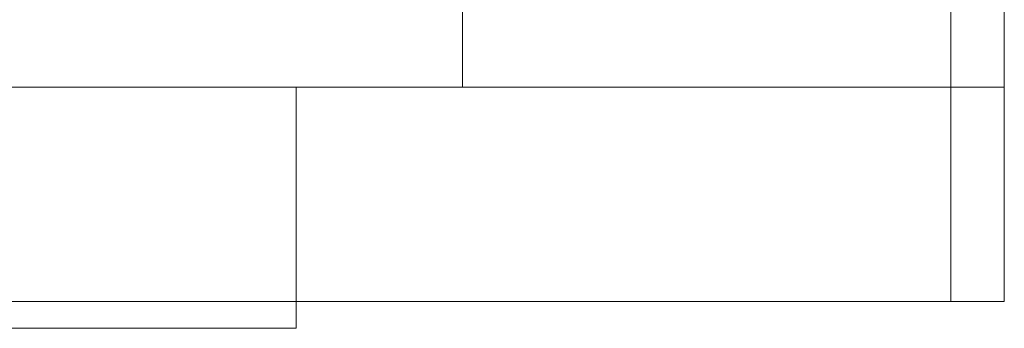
# Model space of a CAD drawing. Header units: millimetres. Extents: x -1970 to 61924, y -58230 to 6847.
# Tile 540 of 656: x 26351 to 26535, y -19450 to -19392. Entities that reach past the tile are written whole.
import ezdxf

# ---------------------------------------------------------------- set-up
doc = ezdxf.new("R2010")
doc.units = ezdxf.units.MM
doc.layers.add('superior_briquetadora', color=7, linetype='Continuous', lineweight=0)

msp = doc.modelspace()

# ---------------------------------------------------------------- linework, layer by layer
at = {"layer": 'superior_briquetadora'}
for p, q in [((26535.067, -18655), (26535.067, -19445)), ((26535.067, -19405), (26535.067, -19325)), ((26525.067, -19405), (26525.067, -19372)), ((26434.067, -19385), (26434.067, -19405)), ((26525.067, -19405), (25905.067, -19405)), ((26535.067, -19405), (25905.067, -19405)), ((26338.539, -19405), (26352.925, -19405)), ((26349.031, -19405), (26364.238, -19405)), ((26352.925, -19405), (26365.753, -19405)), ((26364.238, -19405), (26378.215, -19405)), ((26365.753, -19405), (26376.872, -19405)), ((26376.872, -19405), (26386.154, -19405)), ((26378.215, -19405), (26390.843, -19405)), ((26386.154, -19405), (26393.488, -19405)), ((26390.843, -19405), (26402.014, -19405)), ((26393.488, -19405), (26398.789, -19405)), ((26398.789, -19405), (26401.995, -19405)), ((26401.995, -19405), (26403.067, -19405)), ((26402.014, -19405), (26411.632, -19405)), ((26403.067, -19405), (26403.067, -19450)), ((26411.632, -19405), (26419.617, -19405)), ((26419.617, -19405), (26425.898, -19405)), ((26425.898, -19405), (26430.424, -19405)), ((26430.424, -19405), (26433.155, -19405)), ((26433.155, -19405), (26434.067, -19405)), ((26525.067, -19405), (26535.067, -19405)), ((26525.067, -19405), (26525.067, -19445)), ((26535.067, -19445), (26535.067, -19405)), ((26525.067, -19445), (25905.067, -19445)), ((26535.067, -19445), (25905.067, -19445)), ((26535.067, -19445), (26525.067, -19445)), ((26338.539, -19450), (26352.925, -19450)), ((26352.925, -19450), (26365.753, -19450)), ((26365.753, -19450), (26376.872, -19450)), ((26376.872, -19450), (26386.154, -19450)), ((26386.154, -19450), (26393.488, -19450)), ((26393.488, -19450), (26398.789, -19450)), ((26398.789, -19450), (26401.995, -19450)), ((26401.995, -19450), (26403.067, -19450))]:
    msp.add_line(p, q, dxfattribs=at)

doc.saveas('drawing.dxf')
